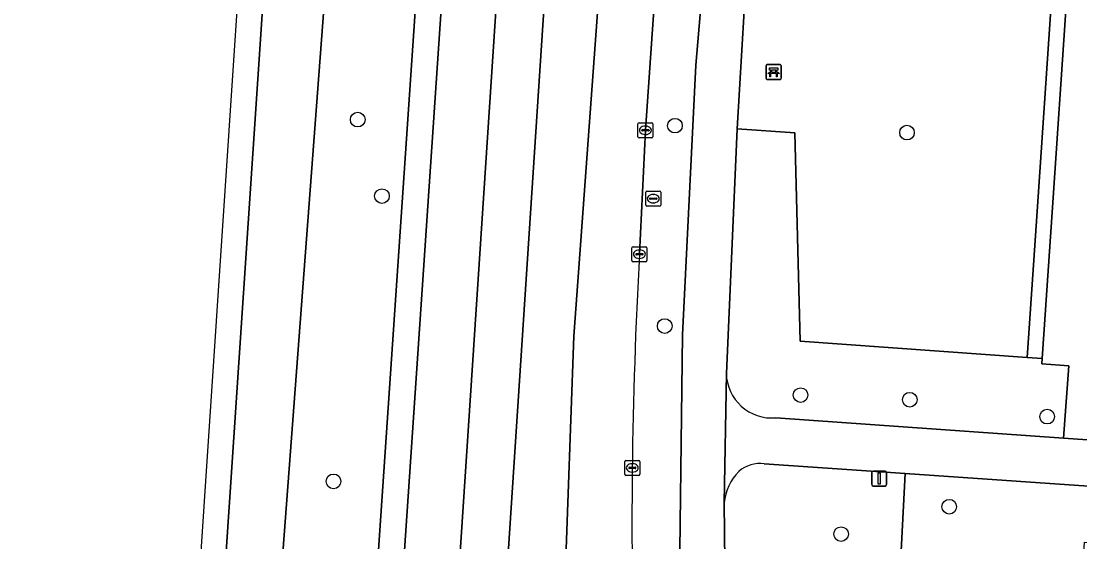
# Model space of a CAD drawing. Extents: x 161848 to 162726, y 385382 to 386521.
# Drawn here: x 161849.2 to 161919.8, y 385575.7 to 385610.5 of the extents above; entities that cross this region are included whole.
import ezdxf

# ---------------------------------------------------------------- set-up
doc = ezdxf.new("R2010")
doc.units = 0
for name, color, linetype in [('IMGEO_Bank', 7, 'Continuous'), ('IMGEO_Berm_groen', 7, 'Continuous'), ('IMGEO_Boom', 7, 'Continuous'), ('IMGEO_Fietspad_gesloten', 7, 'Continuous'), ('IMGEO_Fietspad_open', 7, 'Continuous'), ('IMGEO_Groenvoorziening', 7, 'Continuous'), ('IMGEO_Haag', 7, 'Continuous'), ('IMGEO_Kolk', 7, 'Continuous'), ('IMGEO_Lichtmast', 7, 'Continuous'), ('IMGEO_Rijbaan_regionaal_gesloten', 7, 'Continuous'), ('IMGEO_Rioolput', 7, 'Continuous'), ('IMGEO_Voetpad_open', 7, 'Continuous')]:
    doc.layers.add(name, color=color, linetype=linetype)

msp = doc.modelspace()

# ---------------------------------------------------------------- linework, layer by layer
at = {"layer": 'IMGEO_Bank'}
for p, q in [((161898.879, 385606.641), (161898.879, 385607.482)), ((161898.879, 385607.482), (161898.879, 385606.641)), ((161898.954, 385607.566), (161899.795, 385607.566)), ((161899.795, 385607.566), (161898.954, 385607.566)), ((161899.188, 385607.072), (161899.188, 385607.178)), ((161899.232, 385607.178), (161899.232, 385607.072)), ((161899.52, 385607.184), (161899.238, 385607.184)), ((161899.238, 385607.066), (161899.52, 385607.066)), ((161899.526, 385607.072), (161899.526, 385607.178)), ((161899.57, 385607.178), (161899.57, 385607.072)), ((161899.879, 385607.491), (161899.879, 385606.65)), ((161899.879, 385606.65), (161899.879, 385607.491)), ((161899.804, 385606.566), (161898.963, 385606.566)), ((161898.963, 385606.566), (161899.804, 385606.566)), ((161899.576, 385606.964), (161899.183, 385606.964))]:
    msp.add_line(p, q, dxfattribs=at)
for points in [[(161899.126, 385606.964), (161898.984, 385606.964), (161899.096, 385607.066), (161899.182, 385607.066)], [(161899.182, 385607.184), (161899.096, 385607.184), (161899.096, 385607.345), (161899.659, 385607.345), (161899.659, 385607.184), (161899.576, 385607.184)], [(161899.576, 385607.066), (161899.659, 385607.066), (161899.771, 385606.964), (161899.632, 385606.964)], [(161899.176, 385606.957), (161899.176, 385606.75), (161899.133, 385606.75), (161899.133, 385606.957)], [(161899.626, 385606.957), (161899.626, 385606.75), (161899.582, 385606.75), (161899.582, 385606.957)]]:
    msp.add_lwpolyline(points, dxfattribs=at)
for centre, radius, start, end in [((161898.957, 385607.488), 0.0779, 92.4484, 184.28452), ((161898.957, 385607.488), 0.0779, 92.4484, 184.28452), ((161899.181, 385607.177), 0.00671, 2.89567, 87.10433), ((161899.181, 385607.073), 0.00671, 272.89567, 357.10433), ((161899.238, 385607.177), 0.00671, 92.89567, 177.10433), ((161899.238, 385607.073), 0.00671, 182.89567, 267.10433), ((161899.52, 385607.177), 0.00671, 2.89567, 87.10433), ((161899.52, 385607.073), 0.00671, 272.89567, 357.10433), ((161899.577, 385607.177), 0.00671, 92.89567, 177.10433), ((161899.577, 385607.073), 0.00671, 182.89567, 267.10433), ((161899.801, 385607.488), 0.0779, 2.4484, 94.28452), ((161899.801, 385607.488), 0.0779, 2.4484, 94.28452), ((161898.957, 385606.644), 0.0779, 182.4484, 274.28452), ((161898.957, 385606.644), 0.0779, 182.4484, 274.28452), ((161899.126, 385606.957), 0.00671, 2.89567, 87.10433), ((161899.183, 385606.957), 0.00671, 92.89567, 177.10433), ((161899.575, 385606.957), 0.00671, 2.89567, 87.10433), ((161899.632, 385606.957), 0.00671, 92.89567, 177.10433), ((161899.801, 385606.644), 0.0779, 272.4484, 4.28452), ((161899.801, 385606.644), 0.0779, 272.4484, 4.28452)]:
    msp.add_arc(centre, radius, start, end, dxfattribs=at)
at = {"layer": 'IMGEO_Berm_groen'}
for points in [[(161850.04, 385383.453), (161861.874, 385384.098), (161862.08, 385387.158), (161862.297, 385390.387), (161862.363, 385391.376), (161862.52, 385393.716), (161862.624, 385395.254), (161862.644, 385395.551), (161869.28, 385494.353), (161879.601, 385646.755), (161879.855, 385650.506), (161886.734, 385752.082)], [(161874.574, 385750), (161867.677, 385647.213), (161867.651, 385646.82), (161861.953, 385561.433), (161857.837, 385500), (161855.913, 385471.284), (161851.499, 385405.07), (161850.815, 385394.94), (161850.796, 385394.661), (161850.693, 385393.125), (161850.535, 385390.787), (161850.467, 385389.779), (161850.266, 385386.806), (161850.248, 385386.532), (161850.04, 385383.453)], [(161893.77, 385550.12), (161893.3, 385560.188), (161893.052, 385569.717), (161893.293, 385589.528), (161894.193, 385607.529), (161894.893, 385615.86), (161896.739, 385646.065), (161897.79, 385663.255), (161898.69, 385683.741), (161899.07, 385695.975), (161897.194, 385696.099), (161895.227, 385666.799), (161893.802, 385646.195), (161890.827, 385603.176), (161890.428, 385594.904)]]:
    msp.add_lwpolyline(points, dxfattribs=at)
for points in [[(161877.836, 385646.097), (161877.262, 385646.845), (161876.208, 385648.218), (161874.206, 385646.962), (161871.953, 385645.549), (161860.993, 385500), (161860.846, 385498.051), (161867.568, 385495.104)], [(161860.846, 385498.051), (161860.993, 385500), (161871.953, 385645.549), (161874.206, 385646.962), (161876.208, 385648.218), (161877.262, 385646.845), (161877.836, 385646.097), (161867.568, 385495.104)]]:
    msp.add_lwpolyline(points, close=True, dxfattribs=at)
msp.add_arc((162217.823, 385576.851), 327.893, 176.84381, 181.87929, dxfattribs=at)
at = {"layer": 'IMGEO_Boom'}
for centre in [(161871.633, 385603.887), (161892.795, 385603.484), (161908.279, 385603.021), (161873.248, 385598.782), (161892.113, 385590.11), (161901.176, 385585.502), (161908.465, 385585.193), (161917.63, 385584.064), (161870.017, 385579.741), (161911.094, 385578.052), (161903.882, 385576.223)]:
    msp.add_circle(centre, 0.489, dxfattribs=at)
at = {"layer": 'IMGEO_Fietspad_gesloten'}
for points in [[(161899.736, 385645.932), (161896.739, 385646.065), (161894.893, 385615.86), (161894.193, 385607.529), (161893.293, 385589.528), (161893.052, 385569.717), (161893.3, 385560.188), (161893.77, 385550.12), (161897.935, 385500), (161901.062, 385463.338), (161902.632, 385444.087), (161903.461, 385434.496)], [(161909.322, 385399.434), (161909.034, 385401.64), (161908.994, 385402.417), (161909.084, 385402.439), (161908.941, 385404.608), (161901.066, 385499.418), (161901.017, 385500), (161897.98, 385535.282), (161897.422, 385541.766), (161896.288, 385560.512), (161896.078, 385578.311), (161896.226, 385586.953), (161896.941, 385603.267), (161897.42, 385611.148), (161897.796, 385616.102), (161899.736, 385645.932)]]:
    msp.add_lwpolyline(points, dxfattribs=at)
at = {"layer": 'IMGEO_Fietspad_open'}
for points in [[(161896.226, 385586.953), (161896.078, 385578.311)], [(161946.327, 385580.724), (161918.723, 385582.63), (161899.518, 385583.984)], [(161898.755, 385580.924), (161908.162, 385580.274), (161943.897, 385577.803), (161945.997, 385577.661)]]:
    msp.add_lwpolyline(points, dxfattribs=at)
for centre, radius, start, end in [((161899.253, 385587), 3.027, 180.88316, 275.02329), ((161898.486, 385578.768), 2.173, 82.87894, 131.11299), ((161899.531, 385577.973), 3.469, 135.48278, 174.40258)]:
    msp.add_arc(centre, radius, start, end, dxfattribs=at)
at = {"layer": 'IMGEO_Groenvoorziening'}
for points in [[(161897.42, 385611.148), (161896.941, 385603.267), (161900.8, 385603.017), (161901.16, 385589.095), (161916.305, 385588.018), (161916.985, 385598.083), (161917.898, 385611.574), (161899.522, 385612.849)], [(161896.941, 385603.267), (161896.226, 385586.953)], [(161916.305, 385588.018), (161901.16, 385589.095), (161900.8, 385603.017), (161896.941, 385603.267)], [(161917.303, 385587.947), (161916.305, 385588.018)], [(161918.723, 385582.63), (161919.077, 385587.464), (161917.279, 385587.592), (161917.303, 385587.947)], [(161899.518, 385583.984), (161918.723, 385582.63)], [(161896.078, 385578.311), (161896.288, 385560.512), (161897.422, 385541.766), (161897.98, 385535.282), (161900.164, 385535.47), (161900.553, 385541.042), (161902.438, 385568.051), (161904.493, 385570.453), (161907.621, 385569.927), (161908.162, 385580.274), (161898.755, 385580.924)]]:
    msp.add_lwpolyline(points, dxfattribs=at)
for points in [[(161917.983, 385598.016), (161918.895, 385611.505), (161917.898, 385611.574), (161916.985, 385598.083), (161916.305, 385588.018), (161917.303, 385587.947)], [(161938.367, 385574.532), (161943.654, 385574.199), (161943.897, 385577.803), (161908.162, 385580.274), (161907.621, 385569.927), (161914.879, 385568.706), (161919.62, 385567.908), (161920.123, 385575.681), (161936.231, 385574.667), (161936.287, 385575.511), (161938.423, 385575.37)]]:
    msp.add_lwpolyline(points, close=True, dxfattribs=at)
for centre, radius, start, end in [((161899.253, 385587), 3.027, 180.88316, 275.02329), ((161898.486, 385578.768), 2.173, 82.87894, 131.11299), ((161899.531, 385577.973), 3.469, 135.48278, 174.40258)]:
    msp.add_arc(centre, radius, start, end, dxfattribs=at)
at = {"layer": 'IMGEO_Haag'}
msp.add_lwpolyline([(161917.983, 385598.016), (161918.895, 385611.505), (161917.898, 385611.574), (161916.985, 385598.083), (161916.305, 385588.018), (161917.303, 385587.947)], close=True, dxfattribs=at)
at = {"layer": 'IMGEO_Kolk'}
for p, q in [((161890.326, 385602.75), (161890.326, 385603.602)), ((161890.401, 385603.676), (161891.253, 385603.676)), ((161891.327, 385603.602), (161891.327, 385602.75)), ((161890.585, 385603.17), (161890.585, 385603.182)), ((161891.023, 385603.133), (161890.625, 385603.133)), ((161890.628, 385603.219), (161891.026, 385603.219)), ((161890.837, 385602.896), (161890.812, 385602.896)), ((161890.814, 385603.456), (161890.839, 385603.456)), ((161891.069, 385603.182), (161891.069, 385603.17)), ((161891.253, 385602.676), (161890.401, 385602.676)), ((161889.927, 385594.478), (161889.927, 385595.33)), ((161890.002, 385595.404), (161890.854, 385595.404)), ((161890.415, 385595.184), (161890.44, 385595.184)), ((161890.928, 385595.33), (161890.928, 385594.478)), ((161890.854, 385594.404), (161890.002, 385594.404)), ((161890.186, 385594.898), (161890.186, 385594.91)), ((161890.624, 385594.861), (161890.226, 385594.861)), ((161890.229, 385594.947), (161890.627, 385594.947)), ((161890.438, 385594.624), (161890.413, 385594.624)), ((161890.67, 385594.91), (161890.67, 385594.898)), ((161889.452, 385580.217), (161889.452, 385581.069)), ((161889.527, 385581.143), (161890.379, 385581.143)), ((161889.94, 385580.923), (161889.965, 385580.923)), ((161890.453, 385581.069), (161890.453, 385580.217)), ((161889.711, 385580.637), (161889.711, 385580.649)), ((161890.149, 385580.6), (161889.751, 385580.6)), ((161889.754, 385580.686), (161890.152, 385580.686)), ((161889.963, 385580.363), (161889.938, 385580.363)), ((161890.195, 385580.649), (161890.195, 385580.637)), ((161890.379, 385580.143), (161889.527, 385580.143))]:
    msp.add_line(p, q, dxfattribs=at)
for points in [[(161890.326, 385602.75), (161890.326, 385603.602)], [(161890.401, 385603.676), (161891.253, 385603.676)], [(161891.327, 385603.602), (161891.327, 385602.75)], [(161891.253, 385602.676), (161890.401, 385602.676)], [(161889.927, 385594.478), (161889.927, 385595.33)], [(161890.002, 385595.404), (161890.854, 385595.404)], [(161890.928, 385595.33), (161890.928, 385594.478)], [(161890.854, 385594.404), (161890.002, 385594.404)], [(161889.452, 385580.217), (161889.452, 385581.069)], [(161889.527, 385581.143), (161890.379, 385581.143)], [(161890.453, 385581.069), (161890.453, 385580.217)], [(161890.379, 385580.143), (161889.527, 385580.143)]]:
    msp.add_lwpolyline(points, dxfattribs=at)
for centre, radius, start, end in [((161890.403, 385603.6), 0.0765, 91.55205, 178.44795), ((161890.403, 385603.6), 0.0765, 91.55205, 178.44795), ((161891.251, 385603.6), 0.0765, 1.55205, 88.44795), ((161891.251, 385603.6), 0.0765, 1.55205, 88.44795), ((161890.625, 385603.179), 0.0403, 85.87752, 175.75265), ((161890.622, 385603.169), 0.0366, 178.93798, 274.71019), ((161891.026, 385603.176), 0.043, 264.86636, 352.45326), ((161891.03, 385603.181), 0.0386, 1.73085, 96.63898), ((161890.403, 385602.752), 0.0765, 181.55205, 268.44795), ((161890.403, 385602.752), 0.0765, 181.55205, 268.44795), ((161891.251, 385602.752), 0.0765, 271.55205, 358.44795), ((161891.251, 385602.752), 0.0765, 271.55205, 358.44795), ((161890.004, 385595.328), 0.0765, 91.55205, 178.44795), ((161890.004, 385595.328), 0.0765, 91.55205, 178.44795), ((161890.852, 385595.328), 0.0765, 1.55205, 88.44795), ((161890.852, 385595.328), 0.0765, 1.55205, 88.44795), ((161890.004, 385594.48), 0.0765, 181.55205, 268.44795), ((161890.004, 385594.48), 0.0765, 181.55205, 268.44795), ((161890.226, 385594.907), 0.0403, 85.87752, 175.75265), ((161890.223, 385594.897), 0.0366, 178.93798, 274.71019), ((161890.627, 385594.904), 0.043, 264.86636, 352.45326), ((161890.631, 385594.909), 0.0386, 1.73085, 96.63898), ((161890.852, 385594.48), 0.0765, 271.55205, 358.44795), ((161890.852, 385594.48), 0.0765, 271.55205, 358.44795), ((161889.529, 385581.067), 0.0765, 91.55205, 178.44795), ((161889.529, 385581.067), 0.0765, 91.55205, 178.44795), ((161890.377, 385581.067), 0.0765, 1.55205, 88.44795), ((161890.377, 385581.067), 0.0765, 1.55205, 88.44795), ((161889.529, 385580.219), 0.0765, 181.55205, 268.44795), ((161889.529, 385580.219), 0.0765, 181.55205, 268.44795), ((161889.751, 385580.646), 0.0403, 85.87752, 175.75265), ((161889.748, 385580.636), 0.0366, 178.93798, 274.71019), ((161890.152, 385580.643), 0.043, 264.86636, 352.45326), ((161890.156, 385580.648), 0.0386, 1.73085, 96.63898), ((161890.377, 385580.219), 0.0765, 271.55205, 358.44795), ((161890.377, 385580.219), 0.0765, 271.55205, 358.44795)]:
    msp.add_arc(centre, radius, start, end, dxfattribs=at)
for centre, major_axis, ratio, start_param, end_param in [((161890.813, 385603.176), (-0.387, 0.002), 0.722429, 4.712389, 7.853982), ((161890.838, 385603.176), (-0.39, 0.002), 0.717154, 1.570796, 4.712389), ((161890.414, 385594.904), (-0.387, 0.002), 0.722429, 4.712389, 7.853982), ((161890.439, 385594.904), (-0.39, 0.002), 0.717154, 1.570796, 4.712389), ((161889.939, 385580.643), (-0.387, 0.002), 0.722429, 4.712389, 7.853982), ((161889.964, 385580.643), (-0.39, 0.002), 0.717154, 1.570796, 4.712389)]:
    msp.add_ellipse(centre, major_axis=major_axis, ratio=ratio, start_param=start_param, end_param=end_param, dxfattribs=at)
at = {"layer": 'IMGEO_Lichtmast'}
for p, q in [((161905.929, 385579.529), (161905.929, 385580.329)), ((161905.929, 385580.329), (161905.929, 385579.529)), ((161906.029, 385580.429), (161906.819, 385580.429)), ((161906.819, 385580.429), (161906.029, 385580.429)), ((161906.919, 385580.329), (161906.919, 385579.529)), ((161906.919, 385579.529), (161906.919, 385580.329)), ((161906.819, 385579.429), (161906.029, 385579.429)), ((161906.029, 385579.429), (161906.819, 385579.429))]:
    msp.add_line(p, q, dxfattribs=at)
msp.add_lwpolyline([(161906.349, 385580.304), (161906.499, 385580.304), (161906.499, 385579.554), (161906.349, 385579.554), (161906.349, 385580.304)], dxfattribs=at)
for centre, start, end in [((161906.029, 385580.329), 90, 180), ((161906.029, 385580.329), 90, 180), ((161906.819, 385580.329), 0, 90), ((161906.819, 385580.329), 360, 90), ((161906.029, 385579.529), 180, 270), ((161906.029, 385579.529), 180, 270), ((161906.819, 385579.529), 270, 0), ((161906.819, 385579.529), 270, 0)]:
    msp.add_arc(centre, 0.1, start, end, dxfattribs=at)
at = {"layer": 'IMGEO_Rijbaan_regionaal_gesloten'}
for points in [[(161849.178, 385394.855), (161850.815, 385394.94), (161851.499, 385405.07), (161855.913, 385471.284), (161857.837, 385500), (161861.953, 385561.433), (161867.651, 385646.82), (161867.677, 385647.213), (161865.968, 385647.294), (161861.764, 385584.094)], [(161883.172, 385646.619), (161879.601, 385646.755), (161869.28, 385494.353), (161862.644, 385395.551), (161866.06, 385395.668), (161870.754, 385457.834)], [(161886.367, 385646.496), (161883.172, 385646.619), (161870.754, 385457.834), (161866.06, 385395.668), (161869.681, 385395.908), (161877.461, 385510.837)]]:
    msp.add_lwpolyline(points, close=True, dxfattribs=at)
for points in [[(161884.653, 385550.506), (161886.055, 385589.424), (161890.2, 385646.349), (161886.367, 385646.496), (161877.461, 385510.837), (161869.681, 385395.908), (161873.351, 385395.793), (161873.372, 385396.104), (161873.561, 385398.933), (161874.991, 385420.342)], [(161890.428, 385594.904), (161890.827, 385603.176), (161893.802, 385646.195), (161890.2, 385646.349), (161886.055, 385589.424), (161884.653, 385550.506)]]:
    msp.add_lwpolyline(points, dxfattribs=at)
msp.add_arc((162217.823, 385576.851), 327.893, 176.84381, 181.87929, dxfattribs=at)
at = {"layer": 'IMGEO_Rioolput'}
for p, q in [((161890.848, 385598.185), (161890.848, 385599.037)), ((161890.923, 385599.111), (161891.775, 385599.111)), ((161891.107, 385598.605), (161891.107, 385598.617)), ((161891.545, 385598.568), (161891.147, 385598.568)), ((161891.15, 385598.654), (161891.548, 385598.654)), ((161891.336, 385598.891), (161891.361, 385598.891)), ((161891.591, 385598.617), (161891.591, 385598.605)), ((161891.849, 385599.037), (161891.849, 385598.185)), ((161891.775, 385598.111), (161890.923, 385598.111)), ((161891.359, 385598.331), (161891.334, 385598.331))]:
    msp.add_line(p, q, dxfattribs=at)
for points in [[(161890.848, 385598.185), (161890.848, 385599.037)], [(161890.923, 385599.111), (161891.775, 385599.111)], [(161891.849, 385599.037), (161891.849, 385598.185)], [(161891.775, 385598.111), (161890.923, 385598.111)]]:
    msp.add_lwpolyline(points, dxfattribs=at)
for centre, radius, start, end in [((161890.925, 385599.035), 0.0765, 91.55205, 178.44795), ((161890.925, 385599.035), 0.0765, 91.55205, 178.44795), ((161891.147, 385598.614), 0.0403, 85.87752, 175.75265), ((161891.144, 385598.604), 0.0366, 178.93798, 274.71019), ((161891.548, 385598.611), 0.043, 264.86636, 352.45326), ((161891.552, 385598.616), 0.0386, 1.73085, 96.63898), ((161891.773, 385599.035), 0.0765, 1.55205, 88.44795), ((161891.773, 385599.035), 0.0765, 1.55205, 88.44795), ((161890.925, 385598.187), 0.0765, 181.55205, 268.44795), ((161890.925, 385598.187), 0.0765, 181.55205, 268.44795), ((161891.773, 385598.187), 0.0765, 271.55205, 358.44795), ((161891.773, 385598.187), 0.0765, 271.55205, 358.44795)]:
    msp.add_arc(centre, radius, start, end, dxfattribs=at)
for centre, major_axis, ratio, start_param, end_param in [((161891.335, 385598.611), (-0.387, 0.002), 0.722429, 4.712389, 7.853982), ((161891.36, 385598.611), (-0.39, 0.002), 0.717154, 1.570796, 4.712389)]:
    msp.add_ellipse(centre, major_axis=major_axis, ratio=ratio, start_param=start_param, end_param=end_param, dxfattribs=at)
at = {"layer": 'IMGEO_Voetpad_open'}
msp.add_lwpolyline([(161899.522, 385612.849), (161917.898, 385611.574), (161918.895, 385611.505), (161917.983, 385598.016), (161917.303, 385587.947), (161917.279, 385587.592), (161919.077, 385587.464), (161918.723, 385582.63), (161946.327, 385580.724)], dxfattribs=at)

doc.saveas('drawing.dxf')
